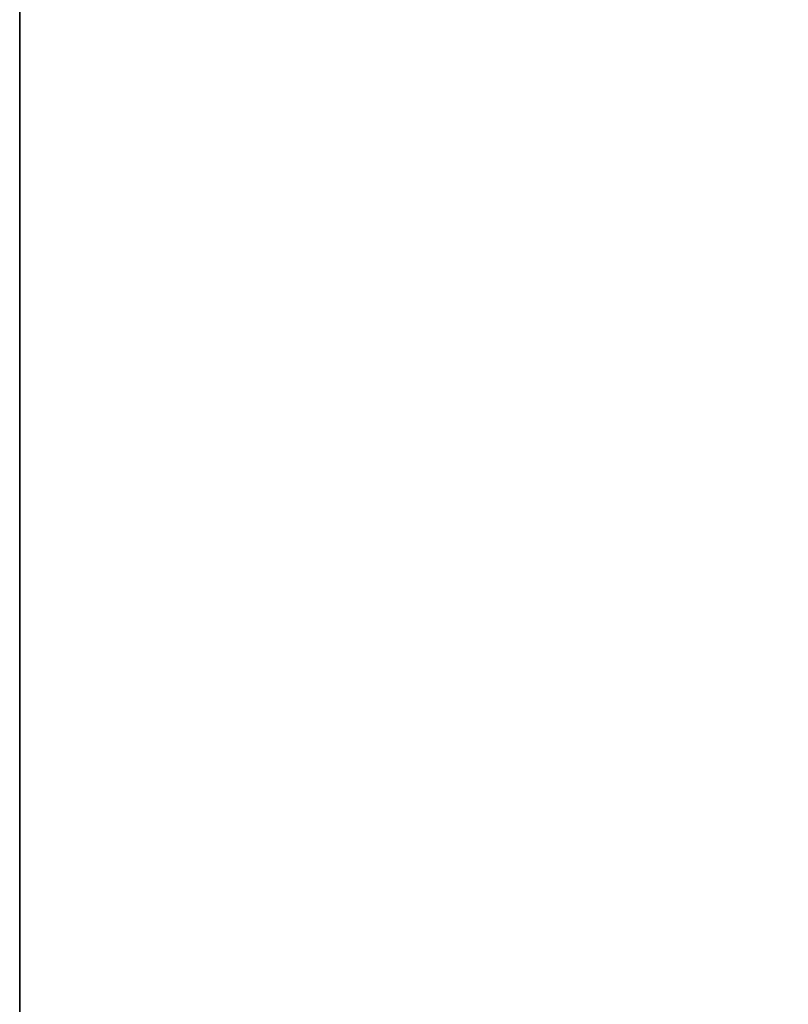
# Model space of a CAD drawing. Header units: metres. Extents: x 209848 to 209928, y 1182430 to 1182563.
# Tile 927 of 1056: x 209850.0697 to 209850.1507, y 1182500.2672 to 1182500.3709. Entities that reach past the tile are written whole.
import ezdxf

# ---------------------------------------------------------------- set-up
doc = ezdxf.new("R2010")
doc.units = ezdxf.units.M
doc.header["$MEASUREMENT"] = 0
doc.linetypes.add('DGN Style 2', pattern=[15.036391, 9.021834, -6.014556])
doc.layers.get('0').update_dxf_attribs({"color": 254})

# ---------------------------------------------------------------- blocks, each defined once
blk = doc.blocks.new('*U2')
at = {"color": 3, "linetype": 'Continuous'}
blk.add_line((-1.275, 1.12605), (-1.275, 1.34802), dxfattribs=at)
blk = doc.blocks.new('*U3')
at = {"color": 3, "linetype": 'Continuous'}
for p, q in [((-1.275, 1.26762), (-1.275, 1.47001)), ((-1.275, 1.06858), (-1.275, 1.26762))]:
    blk.add_line(p, q, dxfattribs=at)
blk = doc.blocks.new('*U4')
at = {"color": 3, "linetype": 'Continuous'}
for p, q in [((-1.275, 1.27947), (-1.275, 1.47152)), ((-1.275, 1.09032), (-1.275, 1.27947))]:
    blk.add_line(p, q, dxfattribs=at)
blk = doc.blocks.new('*U5')
at = {"color": 3, "linetype": 'Continuous'}
for p, q in [((-1.275, 1.30286), (-1.275, 1.43442)), ((-1.275, 1.17155), (-1.275, 1.30286))]:
    blk.add_line(p, q, dxfattribs=at)
blk = doc.blocks.new('*U6')
at = {"color": 3, "linetype": 'Continuous'}
blk.add_line((-1.275, 1.17043), (-1.275, 1.31688), dxfattribs=at)
blk = doc.blocks.new('*U7')
at = {"color": 3, "linetype": 'Continuous'}
blk.add_line((-1.275, 1.1977), (-1.275, 1.34111), dxfattribs=at)
blk = doc.blocks.new('*U8')
at = {"color": 3, "linetype": 'Continuous'}
blk.add_line((-1.275, 1.20403), (-1.275, 1.33687), dxfattribs=at)
blk = doc.blocks.new('*U9')
at = {"color": 3, "linetype": 'Continuous'}
for p, q in [((-1.275, 1.26302), (-1.275, 1.37508)), ((-1.275, 1.15097), (-1.275, 1.26302))]:
    blk.add_line(p, q, dxfattribs=at)
blk = doc.blocks.new('ATTEMP_5')
at = {"color": 254, "flags": 128}
blk.add_lwpolyline([(0, 1.275), (-2.309, 1.275), (-2.309, 0.5138), (-7.62, 0.5138), (-7.62, -0.5138), (-2.309, -0.5138), (-2.309, -1.275), (0, -1.275), (0, 1.275), (0, 1.275)], dxfattribs=at)
blk = doc.blocks.new('ATTEMP_1')
at = {"color": 254, "rotation": 90}
blk.add_blockref('ATTEMP_5', (0, 1.72), dxfattribs=at)
blk = doc.blocks.new('ATTEMP')
at = {"color": 3, "linetype": 'Continuous'}
for name in ['*U9', '*U8', '*U7', '*U6', '*U4', '*U5', '*U3', '*U2']:
    blk.add_blockref(name, (-8.51117, 0), dxfattribs=at)
at = {"color": 254}
blk.add_blockref('ATTEMP_1', (-8.51117, 0), dxfattribs=at)

msp = doc.modelspace()

# ---------------------------------------------------------------- block references
at = {"color": 1, "linetype": 'DGN Style 2'}
msp.add_blockref('ATTEMP', (209859.85591, 1182499.06107), dxfattribs=at)

doc.saveas('drawing.dxf')
